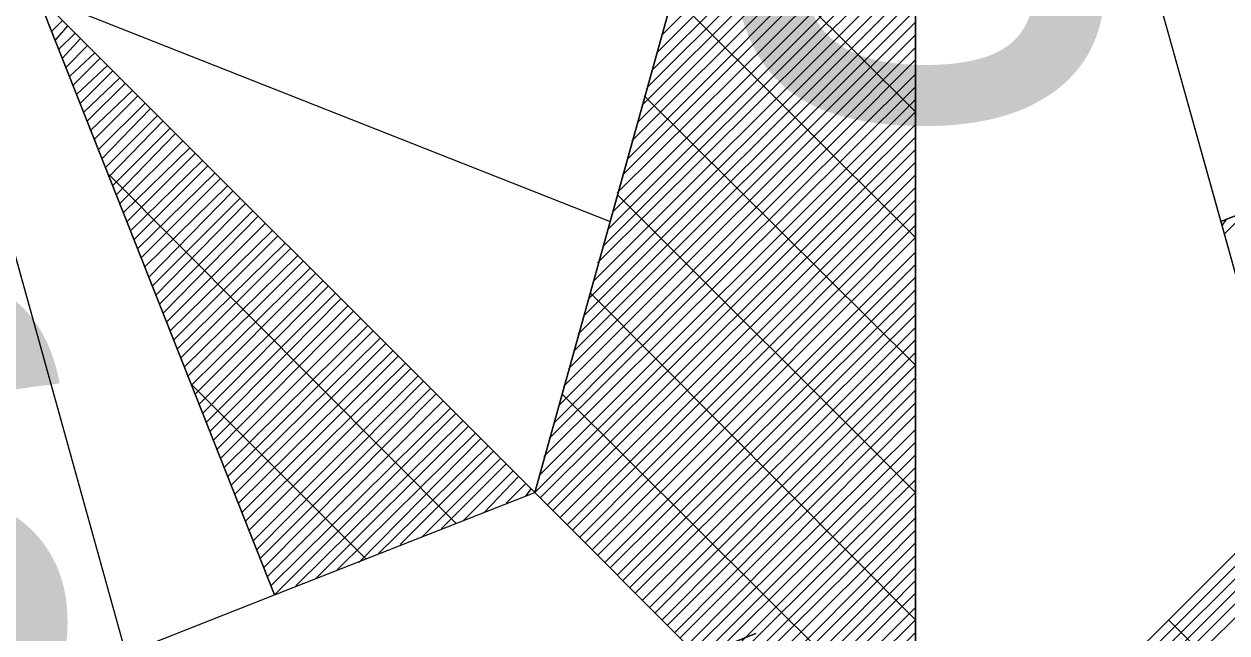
# Model space of a CAD drawing. Extents: x -729889 to -691139, y -995431 to -974354.
# Drawn here: x -724908.2187 to -724907.7721, y -977456.9252 to -977456.6991 of the extents above; entities that cross this region are included whole.
import ezdxf

# ---------------------------------------------------------------- set-up
doc = ezdxf.new("R2010")
doc.units = 0
doc.layers.add('Svítidlo vestavné a přisazené venkovní', color=7, linetype='Continuous')
doc.layers.add('Světelný bod se zemním svítidlem', color=7, linetype='Continuous')

# ---------------------------------------------------------------- blocks, each defined once
blk = doc.blocks.new('Světlo')
at = {"layer": 'Světelný bod se zemním svítidlem'}
for p, q in [((-0.3687, 0.3687), (0, 1.6939)), ((0, 1.6939), (-0.3687, 0.3687)), ((-0.2957, 0.6313), (0, 1.6939)), ((0, 1.6939), (0.3687, 0.3687)), ((0, 0), (0, 1.6939)), ((0, 1.6939), (0.2957, 0.6313)), ((0, 1.6939), (0, -1.3043)), ((-0.2452, 0.8122), (0, 1.0574)), ((-0.2504, 0.7948), (0, 1.0452)), ((-0.2557, 0.7774), (0, 1.033)), ((-0.2591, 0.7617), (0, 1.0209)), ((-0.2643, 0.7443), (0, 1.0087)), ((-0.2696, 0.727), (0, 0.9965)), ((-0.2748, 0.7096), (0, 0.9843)), ((-0.2783, 0.6922), (0, 0.9722)), ((-0.2835, 0.6765), (0, 0.96)), ((-0.2887, 0.6591), (0, 0.9461)), ((0, 0.7374), (-0.2087, 0.9461)), ((-0.2922, 0.6417), (0, 0.9339)), ((-0.2974, 0.6243), (0, 0.9217)), ((-0.3026, 0.607), (0, 0.9096)), ((-0.3078, 0.5913), (0, 0.8974)), ((-0.3113, 0.5739), (0, 0.8852)), ((-0.3165, 0.5565), (0, 0.873)), ((-0.3217, 0.5391), (0, 0.8609)), ((-0.3687, 0.3687), (-0.8504, 0.8504)), ((-0.8504, 0.8504), (-0.6209, 0.2696)), ((-0.6209, 0.2696), (-0.8504, 0.8504)), ((-0.8504, 0.8504), (-0.2957, 0.6313)), ((-0.3687, 0.3687), (-0.8504, 0.8504)), ((-0.327, 0.5217), (0, 0.8487)), ((0, 0.6157), (-0.2348, 0.8504)), ((0.8504, 0.8504), (0.2957, 0.6313)), ((0.2957, 0.6313), (0.8504, 0.8504)), ((-0.3304, 0.5061), (0, 0.8365)), ((-0.8365, 0.8157), (-0.8261, 0.8261)), ((-0.833, 0.807), (-0.8209, 0.8209)), ((-0.3357, 0.4887), (0, 0.8243)), ((-0.8296, 0.7983), (-0.8139, 0.8139)), ((-0.8261, 0.7896), (-0.8087, 0.8087)), ((-0.3409, 0.4713), (0, 0.8122)), ((-0.8226, 0.7809), (-0.8017, 0.8017)), ((-0.8191, 0.7722), (-0.7948, 0.7948)), ((-0.3443, 0.4539), (0, 0.8)), ((-0.8157, 0.7635), (-0.7896, 0.7896)), ((-0.8122, 0.7548), (-0.7826, 0.7826)), ((-0.3496, 0.4365), (0, 0.7878)), ((-0.8087, 0.7461), (-0.7774, 0.7774)), ((-0.8052, 0.7374), (-0.7704, 0.7704)), ((-0.3548, 0.4209), (0, 0.7739)), ((-0.8017, 0.7287), (-0.7652, 0.7652)), ((-0.7983, 0.72), (-0.7583, 0.7583)), ((-0.36, 0.4035), (0, 0.7617)), ((-0.7948, 0.7113), (-0.753, 0.753)), ((-0.7913, 0.7009), (-0.7461, 0.7461)), ((-0.3635, 0.3861), (0, 0.7496)), ((0, 0.4922), (-0.2626, 0.753)), ((-0.7878, 0.6922), (-0.7409, 0.7409)), ((-0.3687, 0.3687), (0, 0.7374)), ((-0.7843, 0.6835), (-0.7339, 0.7339)), ((-0.7809, 0.6748), (-0.7287, 0.7287)), ((-0.3635, 0.3635), (0, 0.7252)), ((-0.7774, 0.6661), (-0.7217, 0.7217)), ((-0.7739, 0.6574), (-0.7165, 0.7165)), ((-0.3565, 0.3565), (0, 0.713)), ((-0.7704, 0.6487), (-0.7096, 0.7096)), ((-0.767, 0.64), (-0.7026, 0.7026)), ((-0.3513, 0.3513), (0, 0.7009)), ((-0.7635, 0.6313), (-0.6974, 0.6974)), ((-0.76, 0.6226), (-0.6904, 0.6904)), ((-0.3443, 0.3443), (0, 0.6887)), ((-0.4452, 0.3391), (-0.7809, 0.6765)), ((-0.7565, 0.6139), (-0.6852, 0.6852)), ((-0.753, 0.6052), (-0.6783, 0.6783)), ((-0.3374, 0.3374), (0, 0.6765)), ((-0.7496, 0.5965), (-0.673, 0.673)), ((-0.7461, 0.5878), (-0.6661, 0.6661)), ((-0.3322, 0.3322), (0, 0.6643)), ((-0.7426, 0.5774), (-0.6609, 0.6609)), ((-0.7391, 0.5687), (-0.6539, 0.6539)), ((0, 0.3687), (-0.2887, 0.6574)), ((-0.7357, 0.56), (-0.6487, 0.6487)), ((-0.7322, 0.5513), (-0.6417, 0.6417)), ((-0.3252, 0.3252), (0, 0.6522)), ((0.2991, 0.6191), (0.3217, 0.6417)), ((-0.7287, 0.5426), (-0.6365, 0.6365)), ((-0.7252, 0.5339), (-0.6296, 0.6296)), ((-0.2957, 0.6313), (-0.3687, 0.3687)), ((-0.32, 0.32), (0, 0.64)), ((0.2957, 0.6313), (0.3687, 0.3687)), ((0.2974, 0.6278), (0.3009, 0.633)), ((-0.7217, 0.5252), (-0.6226, 0.6226)), ((-0.313, 0.313), (0, 0.6278)), ((-0.7183, 0.5165), (-0.6174, 0.6174)), ((-0.7148, 0.5078), (-0.6104, 0.6104)), ((-0.3078, 0.3078), (0, 0.6157)), ((-0.7113, 0.4991), (-0.6052, 0.6052)), ((-0.7078, 0.4904), (-0.5983, 0.5983)), ((-0.3009, 0.3009), (0, 0.6017)), ((-0.7043, 0.4817), (-0.593, 0.593)), ((-0.7009, 0.473), (-0.5861, 0.5861)), ((-0.2957, 0.2957), (0, 0.5896)), ((-0.6974, 0.4643), (-0.5809, 0.5809)), ((-0.6939, 0.4539), (-0.5739, 0.5739)), ((-0.2887, 0.2887), (0, 0.5774)), ((-0.6904, 0.4452), (-0.5687, 0.5687)), ((-0.687, 0.4365), (-0.5617, 0.5617)), ((0, 0.2452), (-0.3148, 0.5617)), ((-0.2835, 0.2835), (0, 0.5652)), ((-0.6835, 0.4278), (-0.5565, 0.5565)), ((-0.68, 0.4191), (-0.5496, 0.5496)), ((-0.2765, 0.2765), (0, 0.553)), ((-0.6765, 0.4104), (-0.5443, 0.5443)), ((-0.673, 0.4017), (-0.5374, 0.5374)), ((-0.2713, 0.2713), (0, 0.5409)), ((-0.6696, 0.393), (-0.5304, 0.5304)), ((-0.6661, 0.3843), (-0.5252, 0.5252)), ((-0.2643, 0.2643), (0, 0.5287)), ((-0.6626, 0.3757), (-0.5183, 0.5183)), ((-0.6591, 0.367), (-0.513, 0.513)), ((-0.2574, 0.2574), (0, 0.5165)), ((-0.6557, 0.3583), (-0.5061, 0.5061)), ((-0.2522, 0.2522), (0, 0.5043)), ((-0.6522, 0.3496), (-0.5009, 0.5009)), ((-0.6487, 0.3409), (-0.4939, 0.4939)), ((-0.2452, 0.2452), (0, 0.4922)), ((-0.6452, 0.3322), (-0.4887, 0.4887)), ((-0.6417, 0.3217), (-0.4817, 0.4817)), ((-0.24, 0.24), (0, 0.48)), ((-0.5322, 0.3043), (-0.7009, 0.473)), ((-0.6383, 0.313), (-0.4765, 0.4765)), ((-0.6348, 0.3043), (-0.4696, 0.4696)), ((-0.233, 0.233), (0, 0.4678)), ((-0.6313, 0.2957), (-0.4643, 0.4643)), ((-0.6278, 0.287), (-0.4574, 0.4574)), ((0, 0.1235), (-0.3426, 0.4643)), ((-0.2278, 0.2278), (0, 0.4557)), ((-0.6243, 0.2783), (-0.4504, 0.4504)), ((-0.6209, 0.2696), (-0.4452, 0.4452)), ((-0.2209, 0.2209), (0, 0.4435)), ((-0.6, 0.2783), (-0.4383, 0.4383)), ((-0.5809, 0.2852), (-0.433, 0.433)), ((-0.56, 0.2939), (-0.4261, 0.4261)), ((-0.5391, 0.3009), (-0.4209, 0.4209)), ((-0.2157, 0.2157), (0, 0.4296)), ((-0.52, 0.3096), (-0.4139, 0.4139)), ((-0.4991, 0.3183), (-0.4087, 0.4087)), ((-0.2087, 0.2087), (0, 0.4174)), ((-0.4783, 0.3252), (-0.4017, 0.4017)), ((-0.4591, 0.3339), (-0.3965, 0.3965)), ((-0.2035, 0.2035), (0, 0.4052)), ((-0.4383, 0.3409), (-0.3896, 0.3896)), ((-0.1965, 0.1965), (0, 0.393)), ((-0.4174, 0.3496), (-0.3843, 0.3843)), ((-0.3965, 0.3583), (-0.3774, 0.3774)), ((-0.1913, 0.1913), (0, 0.3809)), ((-0.6209, 0.2696), (-0.3687, 0.3687)), ((-0.3774, 0.3652), (-0.3722, 0.3722)), ((-0.3687, 0.3687), (0, 0)), ((0, 0), (-0.3687, 0.3687)), ((-0.1843, 0.1843), (0, 0.3687)), ((0.3687, 0.3687), (0, 0)), ((0.3687, 0.3687), (0, 0)), ((0, 0), (0.3687, 0.3687)), ((0.0122, 0), (0.3774, 0.3652)), ((0.0243, 0), (0.3861, 0.3617)), ((-0.1791, 0.1791), (0, 0.3565)), ((0.0365, 0), (0.3948, 0.3583)), ((0.0487, 0), (0.4035, 0.3548)), ((0.0609, 0), (0.4139, 0.3513)), ((-0.1722, 0.1722), (0, 0.3443)), ((-0.1652, 0.1652), (0, 0.3322)), ((-0.16, 0.16), (0, 0.32)), ((-0.153, 0.153), (0, 0.3078)), ((-0.1478, 0.1478), (0, 0.2957)), ((-0.1409, 0.1409), (0, 0.2835)), ((-1.3043, 0), (-0.6209, 0.2696)), ((-0.1357, 0.1357), (0, 0.2713)), ((-0.1287, 0.1287), (0, 0.2574)), ((-0.1235, 0.1235), (0, 0.2452)), ((0.4922, 0), (0.2452, 0.2452)), ((-0.1165, 0.1165), (0, 0.233))]:
    blk.add_line(p, q, dxfattribs=at)
blk.add_text('s', height=0.6087, dxfattribs=at).set_placement((-0.1939, 0.7324))

msp = doc.modelspace()

# ---------------------------------------------------------------- block references
at = {"layer": 'Svítidlo vestavné a přisazené venkovní', "xscale": 0.38333333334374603, "yscale": 0.38333333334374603}
for p in [(-724907.8878, -977457.0144), (-724908.273, -977457.2514)]:
    msp.add_blockref('Světlo', p, dxfattribs=at)

doc.saveas('drawing.dxf')
